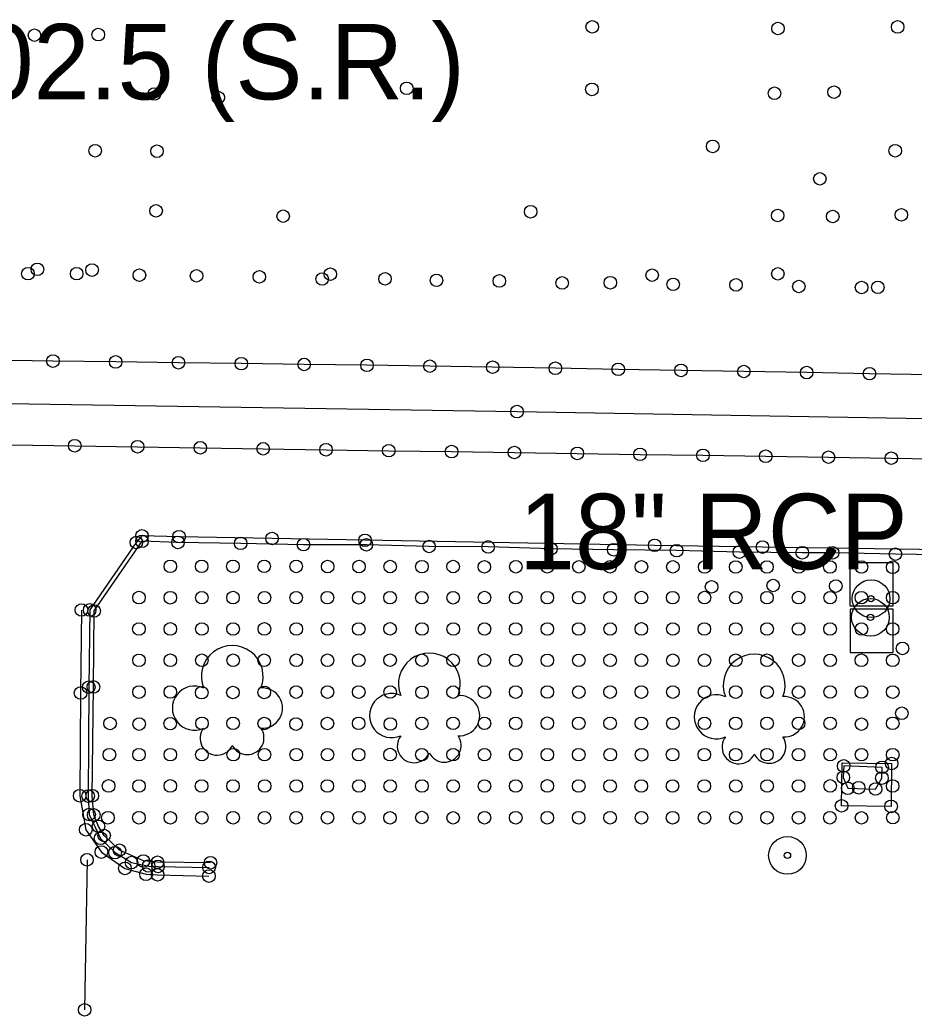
# Model space of a CAD drawing. Extents: x 20503438 to 20508873, y 7964251 to 7984667.
# Drawn here: x 20505219.1 to 20505361.4, y 7970459 to 7970617.5 of the extents above; entities that cross this region are included whole.
import ezdxf

# ---------------------------------------------------------------- set-up
doc = ezdxf.new("R2010")
doc.units = 0
for name, color, linetype in [('SurBreakLine', 7, 'Continuous'), ('SurConcreteSlab', 7, 'Continuous'), ('SurEdgeCurb', 7, 'Continuous'), ('SurEdgeRoadPaved', 7, 'Continuous'), ('SurMiscStructureLine', 7, 'Continuous'), ('SurNaturalCells', 7, 'Continuous'), ('SurPointsNonDTM', 7, 'Continuous'), ('SurRoadPoints', 7, 'Continuous'), ('SurSurveyPoints', 7, 'Continuous'), ('SurTxtDrainage', 7, 'Continuous')]:
    doc.layers.add(name, color=color, linetype=linetype)

msp = doc.modelspace()

# ---------------------------------------------------------------- linework, layer by layer
at = {"layer": 'SurBreakLine'}
for points in [[(20504771.9, 7970563.37), (20504797.86, 7970563), (20504843.99, 7970562.34), (20504867.04, 7970562.01), (20505027.11, 7970559.46), (20505056.57, 7970559.02), (20505122.33, 7970557.99), (20505134.3, 7970557.78), (20505181.34, 7970557.02), (20505190.04, 7970556.88), (20505298.19, 7970555.19), (20505381.79, 7970553.77), (20505481.65, 7970551.95), (20505538.21, 7970551.74), (20505602.69, 7970550.28), (20505659.98, 7970549.19), (20505725.91, 7970548.38)], [(20505229.74, 7970483.87), (20505229.36, 7970460)]]:
    msp.add_lwpolyline(points, dxfattribs=at)
at = {"layer": 'SurConcreteSlab'}
for points in [[(20505364.28, 7970561.05), (20505354.29, 7970561.22), (20505344.29, 7970561.4), (20505334.29, 7970561.57), (20505324.29, 7970561.74), (20505314.29, 7970561.91), (20505304.29, 7970562.08), (20505294.3, 7970562.26), (20505284.3, 7970562.42), (20505274.3, 7970562.55), (20505264.3, 7970562.69), (20505254.3, 7970562.82), (20505244.3, 7970562.96), (20505234.3, 7970563.09), (20505224.31, 7970563.23), (20505214.31, 7970563.36)], [(20505217.78, 7970549.92), (20505227.78, 7970549.75), (20505237.78, 7970549.59), (20505247.78, 7970549.43), (20505257.78, 7970549.27), (20505267.78, 7970549.12), (20505277.77, 7970548.97), (20505287.77, 7970548.82), (20505297.77, 7970548.68), (20505307.77, 7970548.53), (20505317.77, 7970548.38), (20505327.77, 7970548.23), (20505337.77, 7970548.08), (20505347.76, 7970547.93), (20505357.76, 7970547.78), (20505367.76, 7970547.64)], [(20505228.85, 7970523.61), (20505228.71, 7970510.41), (20505228.57, 7970494.06), (20505229.54, 7970488.65), (20505232.03, 7970485.1), (20505235.77, 7970482.5), (20505239.14, 7970481.57), (20505240.97, 7970481.48), (20505249.14, 7970481.28)]]:
    msp.add_lwpolyline(points, dxfattribs=at)
msp.add_lwpolyline([(20505357.81, 7970499.19), (20505357.72, 7970492.36), (20505349.84, 7970492.45), (20505349.92, 7970499.29)], close=True, dxfattribs=at)
at = {"layer": 'SurEdgeCurb'}
for points in [[(20505238.48, 7970535.4), (20505237.58, 7970534.36), (20505230.16, 7970523.63), (20505230.01, 7970511.34), (20505229.92, 7970494.01), (20505230.06, 7970491.08), (20505231.9, 7970487.28), (20505234.2, 7970485.01), (20505236.81, 7970483.42), (20505239.55, 7970482.88), (20505241.04, 7970482.82), (20505249.17, 7970482.66)], [(20505249.39, 7970483.4), (20505240.95, 7970483.48), (20505238.7, 7970483.68), (20505234.9, 7970485.4), (20505232.46, 7970487.74), (20505231.56, 7970489.18), (20505230.81, 7970491.01), (20505230.58, 7970494.06), (20505230.76, 7970511.38), (20505230.88, 7970523.46), (20505238.49, 7970534.55)], [(20505368.42, 7970532.36), (20505358.42, 7970532.5), (20505348.43, 7970532.72), (20505343.58, 7970532.73), (20505333.58, 7970532.83), (20505323.58, 7970533.06), (20505313.58, 7970533.2), (20505303.58, 7970533.35), (20505293.59, 7970533.65), (20505284.2, 7970533.72), (20505274.2, 7970533.99), (20505264.2, 7970534.01), (20505254.2, 7970534.22), (20505244.21, 7970534.37), (20505238.49, 7970534.55)]]:
    msp.add_lwpolyline(points, dxfattribs=at)
at = {"layer": 'SurEdgeRoadPaved'}
msp.add_lwpolyline([(20505473.55, 7970531.4), (20505455.77, 7970531.96), (20505445.03, 7970532.04), (20505434.06, 7970532.14), (20505422.36, 7970532.31), (20505399.47, 7970532.66), (20505391.08, 7970532.79), (20505374.29, 7970533.06), (20505365.79, 7970533.19), (20505337.25, 7970533.63), (20505320.09, 7970533.9), (20505273.98, 7970534.71), (20505259.19, 7970535), (20505244.39, 7970535.28), (20505238.48, 7970535.4)], dxfattribs=at)
at = {"layer": 'SurMiscStructureLine'}
msp.add_lwpolyline([(20505356.29, 7970498.58), (20505350.18, 7970498.81), (20505350.12, 7970496.98), (20505350.83, 7970495.24), (20505355.25, 7970495.13), (20505356.26, 7970496.87)], close=True, dxfattribs=at)
at = {"layer": 'SurNaturalCells'}
for centre, radius, start, end in [((20505252.85, 7970513.04), 4.92, 338.2051, 201.7949), ((20505284.23, 7970511.84), 4.92, 338.2051, 201.7949), ((20505335.93, 7970511.66), 4.92, 338.2051, 201.7949), ((20505246.83, 7970508.01), 3.51, 65.4824, 294.5175), ((20505257.65, 7970508.01), 3.21, 265.9982, 94.0018), ((20505278.21, 7970506.81), 3.51, 65.4824, 294.5175), ((20505289.03, 7970506.81), 3.21, 265.9982, 94.0018), ((20505329.91, 7970506.63), 3.51, 65.4824, 294.5175), ((20505340.73, 7970506.63), 3.21, 265.9982, 94.0018), ((20505250.42, 7970503.19), 2.68, 142.7501, 335.3223), ((20505255.24, 7970503.27), 2.67, 206.5242, 35.4033), ((20505281.8, 7970501.99), 2.68, 142.7501, 335.3223), ((20505286.62, 7970502.07), 2.67, 206.5242, 35.4033), ((20505333.5, 7970501.81), 2.68, 142.7501, 335.3223), ((20505338.32, 7970501.89), 2.67, 206.5242, 35.4033)]:
    msp.add_arc(centre, radius, start, end, dxfattribs=at)
at = {"layer": 'SurPointsNonDTM'}
for centre in [(20505346.38, 7970592.22), (20505350.18, 7970498.81), (20505356.29, 7970498.58), (20505350.12, 7970496.98), (20505356.26, 7970496.87), (20505350.83, 7970495.24), (20505355.25, 7970495.13)]:
    msp.add_circle(centre, 1, dxfattribs=at)
at = {"layer": 'SurRoadPoints'}
for points in [[(20505354.61, 7970524.27), (20505354.61, 7970524.27), (20505358.04, 7970524.27), (20505358.04, 7970531.13), (20505351.18, 7970531.13), (20505351.18, 7970524.27), (20505354.61, 7970524.27)], [(20505354.63, 7970516.87), (20505354.63, 7970516.87), (20505358.06, 7970516.87), (20505358.06, 7970523.73), (20505351.2, 7970523.73), (20505351.2, 7970516.87), (20505354.63, 7970516.87)]]:
    msp.add_lwpolyline(points, dxfattribs=at)
for centre, radius in [((20505354.54, 7970525.42), 3), ((20505354.44, 7970522.45), 3), ((20505354.54, 7970525.42), 0.5), ((20505354.44, 7970522.45), 0.5), ((20505341.23, 7970484.57), 3), ((20505341.23, 7970484.57), 0.5)]:
    msp.add_circle(centre, radius, dxfattribs=at)
at = {"layer": 'SurSurveyPoints'}
for centre in [(20505310.16, 7970616.41), (20505339.72, 7970616.15), (20505358.77, 7970616.4), (20505221.38, 7970615.09), (20505231.52, 7970615.18), (20505280.63, 7970606.63), (20505240.46, 7970605.72), (20505250.62, 7970605.17), (20505310.1, 7970606.45), (20505339.16, 7970605.84), (20505348.65, 7970606.02), (20505329.34, 7970597.38), (20505231.03, 7970596.7), (20505240.87, 7970596.62), (20505358.38, 7970596.7), (20505240.73, 7970587.13), (20505260.96, 7970586.28), (20505300.35, 7970586.99), (20505339.67, 7970586.39), (20505348.44, 7970586.23), (20505359.36, 7970586.5), (20505220.33, 7970577.14), (20505221.84, 7970577.83), (20505228.09, 7970577.13), (20505230.54, 7970577.71), (20505238.08, 7970576.9), (20505247.17, 7970576.79), (20505257.17, 7970576.63), (20505268.47, 7970577.06), (20505319.7, 7970576.9), (20505339.69, 7970577.11), (20505267.17, 7970576.29), (20505277.17, 7970576.32), (20505285.37, 7970576.07), (20505295.37, 7970575.98), (20505305.37, 7970575.66), (20505313.04, 7970575.69), (20505323.04, 7970575.44), (20505333.04, 7970575.35), (20505343.04, 7970575.1), (20505353.03, 7970574.93), (20505355.62, 7970574.96), (20505224.31, 7970563.23), (20505234.3, 7970563.09), (20505244.3, 7970562.96), (20505254.3, 7970562.82), (20505264.3, 7970562.69), (20505274.3, 7970562.55), (20505284.3, 7970562.42), (20505294.3, 7970562.26), (20505304.29, 7970562.08), (20505314.29, 7970561.91), (20505324.29, 7970561.74), (20505334.29, 7970561.57), (20505344.29, 7970561.4), (20505354.29, 7970561.22), (20505298.19, 7970555.19), (20505227.78, 7970549.75), (20505237.78, 7970549.59), (20505247.78, 7970549.43), (20505257.78, 7970549.27), (20505267.78, 7970549.12), (20505277.77, 7970548.97), (20505287.77, 7970548.82), (20505297.77, 7970548.68), (20505307.77, 7970548.53), (20505317.77, 7970548.38), (20505327.77, 7970548.23), (20505337.77, 7970548.08), (20505347.76, 7970547.93), (20505357.76, 7970547.78), (20505238.48, 7970535.4), (20505244.39, 7970535.28), (20505237.58, 7970534.36), (20505238.49, 7970534.55), (20505238.49, 7970534.55), (20505244.21, 7970534.37), (20505254.2, 7970534.22), (20505259.19, 7970535), (20505264.2, 7970534.01), (20505273.98, 7970534.71), (20505274.2, 7970533.99), (20505284.2, 7970533.72), (20505320.09, 7970533.9), (20505293.59, 7970533.65), (20505303.58, 7970533.35), (20505313.58, 7970533.2), (20505323.58, 7970533.06), (20505333.58, 7970532.83), (20505337.25, 7970533.63), (20505343.58, 7970532.73), (20505348.43, 7970532.72), (20505358.42, 7970532.5), (20505242.99, 7970530.56), (20505247.98, 7970530.56), (20505252.96, 7970530.56), (20505257.94, 7970530.56), (20505263.03, 7970530.55), (20505268.04, 7970530.53), (20505273.03, 7970530.53), (20505277.99, 7970530.53), (20505283.04, 7970530.52), (20505288.01, 7970530.53), (20505292.98, 7970530.49), (20505297.99, 7970530.5), (20505303, 7970530.49), (20505308.02, 7970530.49), (20505312.99, 7970530.49), (20505317.98, 7970530.49), (20505322.99, 7970530.49), (20505328.06, 7970530.46), (20505333, 7970530.46), (20505337.97, 7970530.46), (20505343, 7970530.46), (20505347.99, 7970530.46), (20505353.01, 7970530.46), (20505357.98, 7970530.42), (20505338.95, 7970527.51), (20505348.92, 7970527.42), (20505329.15, 7970527.3), (20505238.01, 7970525.59), (20505242.99, 7970525.57), (20505248.01, 7970525.58), (20505252.98, 7970525.59), (20505257.98, 7970525.58), (20505263.03, 7970525.58), (20505268, 7970525.58), (20505272.97, 7970525.57), (20505277.98, 7970525.58), (20505283.03, 7970525.58), (20505288.02, 7970525.57), (20505293, 7970525.59), (20505297.98, 7970525.58), (20505303, 7970525.58), (20505308.01, 7970525.58), (20505313, 7970525.57), (20505317.98, 7970525.59), (20505322.97, 7970525.58), (20505328.03, 7970525.59), (20505333.01, 7970525.58), (20505337.97, 7970525.58), (20505343, 7970525.59), (20505348.03, 7970525.58), (20505353, 7970525.58), (20505357.98, 7970525.58), (20505228.85, 7970523.61), (20505230.16, 7970523.63), (20505230.88, 7970523.46), (20505238, 7970520.6), (20505243, 7970520.61), (20505248.02, 7970520.6), (20505252.99, 7970520.6), (20505257.97, 7970520.61), (20505263.04, 7970520.6), (20505268.01, 7970520.6), (20505272.99, 7970520.6), (20505277.98, 7970520.62), (20505283.04, 7970520.6), (20505288.03, 7970520.59), (20505293, 7970520.6), (20505297.97, 7970520.6), (20505303, 7970520.6), (20505308, 7970520.6), (20505313.01, 7970520.6), (20505317.97, 7970520.61), (20505322.99, 7970520.6), (20505328, 7970520.6), (20505333, 7970520.6), (20505337.98, 7970520.6), (20505343, 7970520.6), (20505348.01, 7970520.6), (20505353.01, 7970520.6), (20505357.98, 7970520.6), (20505359.54, 7970517.5), (20505238.01, 7970515.61), (20505242.99, 7970515.62), (20505248.01, 7970515.62), (20505253, 7970515.62), (20505257.94, 7970515.62), (20505263.04, 7970515.62), (20505268.02, 7970515.62), (20505272.99, 7970515.62), (20505277.98, 7970515.63), (20505283.03, 7970515.63), (20505288.01, 7970515.62), (20505292.99, 7970515.62), (20505297.98, 7970515.61), (20505303, 7970515.61), (20505308.02, 7970515.61), (20505313, 7970515.62), (20505317.98, 7970515.62), (20505322.98, 7970515.62), (20505328.03, 7970515.62), (20505333, 7970515.62), (20505337.97, 7970515.62), (20505343.01, 7970515.63), (20505348.02, 7970515.61), (20505353, 7970515.62), (20505357.99, 7970515.61), (20505228.71, 7970510.41), (20505230.01, 7970511.34), (20505230.76, 7970511.38), (20505238.01, 7970510.56), (20505243, 7970510.57), (20505248, 7970510.47), (20505252.96, 7970510.49), (20505257.95, 7970510.5), (20505263.03, 7970510.56), (20505268.02, 7970510.56), (20505272.99, 7970510.56), (20505277.99, 7970510.57), (20505283.05, 7970510.52), (20505288.01, 7970510.55), (20505292.99, 7970510.56), (20505297.98, 7970510.56), (20505303, 7970510.57), (20505308.02, 7970510.56), (20505313, 7970510.56), (20505317.98, 7970510.56), (20505322.99, 7970510.56), (20505328.02, 7970510.56), (20505333, 7970510.56), (20505337.98, 7970510.56), (20505343, 7970510.55), (20505348.02, 7970510.57), (20505353, 7970510.57), (20505357.99, 7970510.56), (20505359.44, 7970507.19), (20505233.41, 7970505.55), (20505238.04, 7970505.46), (20505242.97, 7970505.53), (20505248.03, 7970505.58), (20505252.99, 7970505.58), (20505257.95, 7970505.55), (20505263.01, 7970505.46), (20505268, 7970505.56), (20505272.98, 7970505.58), (20505278.01, 7970505.47), (20505283.03, 7970505.57), (20505288.01, 7970505.58), (20505293.01, 7970505.58), (20505297.97, 7970505.59), (20505303, 7970505.6), (20505308.01, 7970505.59), (20505313, 7970505.58), (20505317.98, 7970505.57), (20505322.99, 7970505.58), (20505328.02, 7970505.58), (20505332.98, 7970505.58), (20505337.98, 7970505.58), (20505343, 7970505.59), (20505348.02, 7970505.58), (20505353.02, 7970505.45), (20505357.99, 7970505.58), (20505233.3, 7970500.59), (20505238.01, 7970500.6), (20505242.99, 7970500.6), (20505248.02, 7970500.6), (20505253.01, 7970500.6), (20505257.98, 7970500.6), (20505263.04, 7970500.6), (20505268.02, 7970500.6), (20505272.98, 7970500.6), (20505277.98, 7970500.61), (20505283.03, 7970500.59), (20505288.01, 7970500.6), (20505293, 7970500.6), (20505297.98, 7970500.6), (20505303, 7970500.6), (20505308.01, 7970500.6), (20505313.02, 7970500.6), (20505318.01, 7970500.58), (20505322.94, 7970500.6), (20505328, 7970500.6), (20505332.99, 7970500.6), (20505337.97, 7970500.6), (20505343, 7970500.59), (20505348.03, 7970500.6), (20505353.01, 7970500.6), (20505357.99, 7970500.59), (20505357.81, 7970499.19), (20505233.17, 7970495.62), (20505228.57, 7970494.06), (20505230.58, 7970494.06), (20505238.01, 7970495.61), (20505242.99, 7970495.62), (20505247.97, 7970495.61), (20505252.97, 7970495.61), (20505258.01, 7970495.61), (20505263.04, 7970495.61), (20505267.98, 7970495.61), (20505273.02, 7970495.61), (20505277.99, 7970495.61), (20505283.04, 7970495.61), (20505288.02, 7970495.61), (20505293.01, 7970495.61), (20505297.98, 7970495.61), (20505303, 7970495.62), (20505308.01, 7970495.61), (20505312.99, 7970495.61), (20505317.96, 7970495.61), (20505322.93, 7970495.61), (20505327.98, 7970495.61), (20505333.01, 7970495.61), (20505337.99, 7970495.61), (20505343, 7970495.61), (20505348.03, 7970495.62), (20505352.57, 7970495.33), (20505357.98, 7970495.61), (20505229.92, 7970494.01), (20505349.84, 7970492.45), (20505230.06, 7970491.08), (20505230.81, 7970491.01), (20505357.72, 7970492.36), (20505233.06, 7970490.56), (20505238, 7970490.56), (20505243, 7970490.55), (20505248.01, 7970490.56), (20505252.99, 7970490.56), (20505257.99, 7970490.56), (20505263.03, 7970490.56), (20505268.02, 7970490.56), (20505273, 7970490.56), (20505277.97, 7970490.55), (20505283.03, 7970490.6), (20505288.02, 7970490.55), (20505293, 7970490.56), (20505297.98, 7970490.56), (20505303, 7970490.56), (20505308, 7970490.56), (20505313, 7970490.56), (20505317.99, 7970490.56), (20505322.94, 7970490.56), (20505328.02, 7970490.56), (20505333.01, 7970490.56), (20505337.98, 7970490.56), (20505343, 7970490.56), (20505347.98, 7970490.56), (20505353.02, 7970490.55), (20505358, 7970490.57), (20505229.54, 7970488.65), (20505231.56, 7970489.18), (20505232.46, 7970487.74), (20505231.9, 7970487.28), (20505232.03, 7970485.1), (20505234.2, 7970485.01), (20505234.9, 7970485.4), (20505229.74, 7970483.87), (20505236.81, 7970483.42), (20505238.7, 7970483.68), (20505240.95, 7970483.48), (20505249.39, 7970483.4), (20505235.77, 7970482.5), (20505239.14, 7970481.57), (20505239.55, 7970482.88), (20505240.97, 7970481.48), (20505241.04, 7970482.82), (20505249.17, 7970482.66), (20505249.14, 7970481.28), (20505229.36, 7970460)]:
    msp.add_circle(centre, 1, dxfattribs=at)

# ---------------------------------------------------------------- texts
at = {"layer": 'SurTxtDrainage'}
for s, p in [('Sta. 101+02.5 (S.R.)', (20505143.15, 7970604.87)), ('18" RCP', (20505298.49, 7970530.11))]:
    msp.add_text(s, height=12, dxfattribs=at).set_placement(p)

doc.saveas('drawing.dxf')
